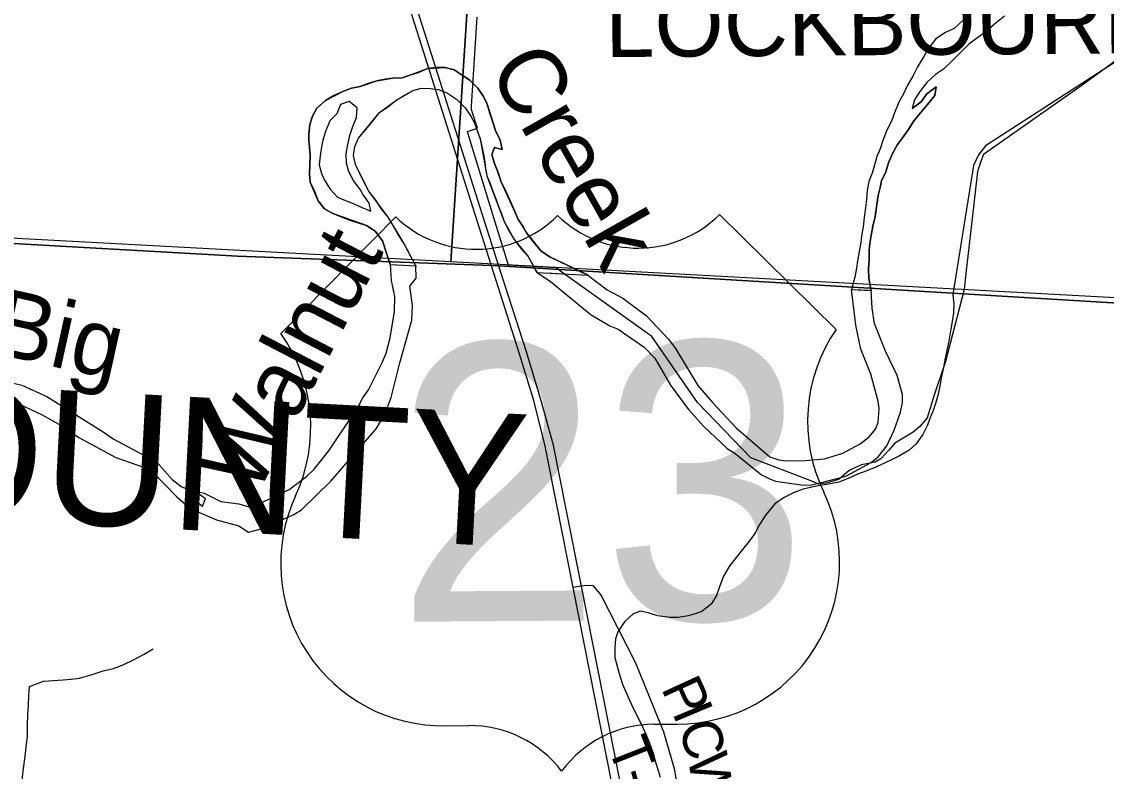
# Model space of a CAD drawing. Extents: x 114604 to 551442, y 316898 to 567001.
# Drawn here: x 204563 to 212720, y 325270 to 330905 of the extents above; entities that cross this region are included whole.
import ezdxf

# ---------------------------------------------------------------- set-up
doc = ezdxf.new("R2010")
doc.units = 0
for name, color, linetype in [('DV_X_County_Line', 7, 'Continuous'), ('GE_P_Alignment_1000_Cardinal_Points', 7, 'Continuous'), ('GE_P_Alignment_1000_Stations', 7, 'Continuous'), ('GE_P_Alignment_100_Distances', 7, 'Continuous'), ('GE_P_Alignment_100_Stations', 7, 'Continuous'), ('GE_P_Alignment_500_Cardinal_Points', 7, 'Continuous'), ('GE_P_Alignment_500_Distances', 7, 'Continuous'), ('PM_P_Cells', 7, 'Continuous'), ('PM_P_Crosswalk', 7, 'Continuous'), ('RD_P_GR_Rt', 7, 'Continuous'), ('RD_X_RR_1', 7, 'Continuous'), ('RS_Raster1', 7, 'Continuous'), ('SH_Named_Boundary', 7, 'Continuous'), ('SN_P_Signs', 7, 'Continuous')]:
    doc.layers.add(name, color=color, linetype=linetype)

msp = doc.modelspace()

# ---------------------------------------------------------------- linework, layer by layer
at = {"layer": 'DV_X_County_Line'}
for p, q in [((207334.4, 329079.6), (207527.5, 329069.2)), ((207334.4, 329079.6), (207531.1, 329069)), ((208437.8, 329020.3), (208823.2, 328999.7)), ((208512.5, 329016.3), (208716, 329005.4)), ((210805, 328893.3), (210952.6, 328885.4)), ((210826, 328892.2), (210930.2, 328886.6))]:
    msp.add_line(p, q, dxfattribs=at)
for points in [[(212783.2, 331557.8), (212717.5, 331521.3), (212651.9, 331480.8), (212582.2, 331440.3), (212512.4, 331421.9), (212460.5, 331415.5), (212394.6, 331409.1), (212320.8, 331392.7), (212268.9, 331384.3), (212201.2, 331349.8), (212135.5, 331311.4), (212073.9, 331254.9), (211996.3, 331196.3), (211926.8, 331139.8), (211851.2, 331083.3), (211783.6, 331034.8), (211708, 330968.2), (211642.4, 330913.7), (211574.9, 330855.3), (211511.1, 330824.8)], [(211953.9, 330947.7), (211880.3, 330887.2), (211816.7, 330830.7), (211751.1, 330784.2), (211689.4, 330739.8), (211623.9, 330673.3), (211560.4, 330610.8), (211494.8, 330548.3), (211435.1, 330507.9), (211371.5, 330449.4), (211318, 330381), (211278.4, 330318.6), (211258.9, 330252.4)], [(211511.1, 330824.8), (211437.5, 330776.3), (211384, 330705.9), (211348.4, 330643.5), (211300.9, 330567.1), (211265.4, 330496.8), (211223.9, 330428.5), (211194.3, 330364.2), (211158.7, 330299.9), (211127.2, 330219.6), (211105.6, 330157.3), (211070.1, 330089), (211038.5, 330012.7), (211019, 329948.5), (210993.3, 329892.3), (210973.8, 329820.1), (210958.1, 329765.9), (210934.5, 329703.6), (210922.9, 329639.5), (210917.3, 329571.4), (210909.7, 329505.2), (210900.2, 329433.1), (210890.6, 329362.9), (210879, 329296.7), (210873.3, 329244.6), (210861.8, 329178.5), (210850.2, 329108.3), (210840.5, 329052.2), (210829, 328984), (210804.8, 328892.8)], [(211511.1, 330824.8), (211437.5, 330776.3), (211384, 330705.9), (211348.4, 330643.5), (211300.9, 330567.1), (211265.4, 330496.8), (211223.9, 330428.5), (211194.3, 330364.2), (211158.7, 330299.9), (211127.2, 330219.6), (211105.6, 330157.3), (211070.1, 330089), (211038.5, 330012.7), (211019, 329948.5), (210993.3, 329892.3), (210973.8, 329820.1), (210958.1, 329765.9), (210934.5, 329703.6), (210922.9, 329639.5), (210917.3, 329571.4), (210909.7, 329505.2), (210900.2, 329433.1), (210890.6, 329362.9), (210879, 329296.7), (210873.3, 329244.6), (210861.8, 329178.5), (210850.2, 329108.3), (210840.5, 329052.2), (210829, 328984), (210805, 328893.3)], [(204501, 328188.8), (204563.3, 328171.8), (204752.6, 328088.8), (205176.7, 327823.1), (205249.6, 327768.2), (205580.3, 327593.2), (205694.4, 327462.8), (205761.2, 327411.7), (205823.6, 327386.7), (205935.9, 327360.5), (206060.9, 327298.4), (206194.8, 327279.6), (206270.7, 327257.2), (206330.5, 327273.5), (206573.6, 327388.6), (206704.9, 327485.3), (206762.6, 327541.6), (206873.8, 327680.4), (207091.9, 328003.8), (207129.5, 328078.1), (207171.2, 328138.4), (207276, 328349.3), (207303.7, 328413.5), (207335.1, 328529.9), (207366.1, 328726.4), (207369.6, 328838.7), (207345.1, 328960.9), (207336.1, 329079.5), (207275.6, 329258.4), (207221.2, 329330.2), (207155, 329373.8), (206902.8, 329464.4), (206840.6, 329498), (206792.3, 329557.8), (206733.5, 329699.7), (206727.2, 329761.7), (206732.4, 329897.9), (206721.4, 330062.1), (206731, 330132.2), (206750.6, 330194.5), (206782.2, 330254.7), (206847.7, 330313.2), (206979.2, 330380.1), (207043, 330406.6), (207108.8, 330419), (207234.4, 330461.8), (207352.1, 330480.6), (207424, 330483), (207615.4, 330554.3), (207747.2, 330561.1), (207815.2, 330543.5), (207933.5, 330466.2), (207993.8, 330406.5), (208036.2, 330342.6), (208062.5, 330284.7), (208127.6, 330086.8), (208162, 330014.9), (208176.4, 329944.9), (208118.3, 329958.6), (208098.7, 329906.4), (208119.1, 329840.4), (208169.9, 329698.5), (208297.4, 329418.9), (208359.9, 329317.2), (208470.6, 329179.7), (208534.8, 329138), (208820.6, 328999.5), (208966.8, 328888.6), (209084.9, 328826.9), (209263.2, 328695.3), (209427.8, 328519.5), (209480, 328449.5), (209649.1, 328171.5), (209757.5, 328041.7), (209936.1, 327851.9), (210188.7, 327634.3), (210256.7, 327612.5), (210310.6, 327604.7)], [(208823.2, 328999.7), (208534.8, 329138), (208470.6, 329179.7), (208410.2, 329253.4), (208359.9, 329317.2), (208331.6, 329369.1), (208297.4, 329418.9), (208264.9, 329496.8), (208234.6, 329564.7), (208202.2, 329636.6), (208169.9, 329698.5), (208145.4, 329770.5), (208119.1, 329840.4), (208098.7, 329906.4), (208118.3, 329958.6), (208176.4, 329944.9), (208162, 330014.9), (208127.6, 330086.8), (208105.2, 330150.8), (208084.8, 330218.7), (208062.5, 330284.7), (208036.2, 330342.6), (207993.8, 330406.5), (207933.5, 330466.2), (207867.4, 330507.8), (207815.2, 330543.5), (207747.2, 330561.1), (207683.3, 330560.8), (207615.4, 330554.3), (207547.7, 330523.9), (207481.9, 330503.4), (207424, 330483), (207352.1, 330480.6), (207300.2, 330474.3), (207234.4, 330461.8), (207168.6, 330441.4), (207108.8, 330419), (207043, 330406.6), (206979.2, 330380.1), (206911.5, 330349.7), (206847.7, 330313.2), (206782.2, 330254.7), (206750.6, 330194.5), (206731, 330132.2), (206721.4, 330062.1), (206723.7, 330012), (206728, 329962), (206732.4, 329897.9), (206728.8, 329825.8), (206727.2, 329761.7), (206733.5, 329699.7), (206763.9, 329631.7), (206792.3, 329557.8), (206840.6, 329498), (206902.8, 329464.4), (207022.9, 329417), (207155, 329373.8), (207221.2, 329330.2), (207275.6, 329258.4), (207334.4, 329079.6)], [(207334.4, 329079.6), (207275.6, 329258.4), (207221.2, 329330.2), (207155, 329373.8), (207022.9, 329417), (206902.8, 329464.4), (206840.6, 329498), (206792.3, 329557.8), (206763.9, 329631.7), (206733.5, 329699.7), (206727.2, 329761.7), (206728.8, 329825.8), (206732.4, 329897.9), (206728, 329962), (206723.7, 330012), (206721.4, 330062.1), (206731, 330132.2), (206750.6, 330194.5), (206782.2, 330254.7), (206847.7, 330313.2), (206911.5, 330349.7), (206979.2, 330380.1), (207043, 330406.6), (207108.8, 330419), (207168.6, 330441.4), (207234.4, 330461.8), (207300.2, 330474.3), (207352.1, 330480.6), (207424, 330483), (207481.9, 330503.4), (207547.7, 330523.9), (207615.4, 330554.3), (207683.3, 330560.8), (207747.2, 330561.1), (207815.2, 330543.5), (207867.4, 330507.8), (207933.5, 330466.2), (207993.8, 330406.5), (208036.2, 330342.6), (208062.5, 330284.7), (208084.8, 330218.7), (208105.2, 330150.8), (208127.6, 330086.8), (208162, 330014.9), (208176.4, 329944.9), (208118.3, 329958.6), (208098.7, 329906.4), (208119.1, 329840.4), (208145.4, 329770.5), (208169.9, 329698.5), (208202.2, 329636.6), (208234.6, 329564.7), (208264.9, 329496.8), (208297.4, 329418.9), (208331.6, 329369.1), (208359.9, 329317.2), (208410.2, 329253.4), (208470.6, 329179.7), (208534.8, 329138), (208822.4, 329000)], [(204503.3, 328050.5), (204716.9, 327949.8), (204860.1, 327869.9), (204993.5, 327779.9), (205271.8, 327630.1), (205478.9, 327557.4), (205547.5, 327522.5), (205728.5, 327333), (205803.5, 327270), (205864.1, 327231), (206029.2, 327161.5), (206196.4, 327114.8), (206267.6, 327066.8), (206373.3, 327095.3), (206608.4, 327200.4), (206666.2, 327234.6), (206886.8, 327449.9), (207228.4, 327844), (207293.8, 327954.5), (207341.2, 328080.9), (207405.9, 328341.7), (207498.2, 328660.8), (207501.7, 328773), (207483.1, 328917.3), (207530.7, 328977.6), (207526.7, 329069.3), (207437.5, 329241.4), (207318.4, 329436.9), (207173.4, 329630.3), (207074.4, 329831.9), (207058, 329899.9), (207067.5, 329968.1), (207095.1, 330030.4), (207253.8, 330221.6), (207377.1, 330312.5), (207506.5, 330387.4), (207566.3, 330405.8), (207634.3, 330402.2), (207698.2, 330394.6), (207766.3, 330369), (207832.5, 330323.3), (207898.8, 330257.7), (207941.1, 330195.8), (207969.4, 330145.9), (208010.1, 330026), (208061.7, 329745.9), (208191.6, 329402.3), (208266.3, 329268.5), (208371, 329139), (208438.7, 329018.7), (208541.2, 328953.2), (208845.9, 328701.8), (208986, 328620.1), (209050.1, 328594.3), (209244.4, 328458.7), (209324.6, 328374.8), (209443.4, 328172.8), (209578, 327988.9), (209694.4, 327861), (209868.9, 327697.3), (209929, 327659.4), (210127.4, 327499.8), (210181.5, 327470), (210233.5, 327452.1), (210425.3, 327422.8), (210495.2, 327421), (210626.3, 327452.7), (210760.5, 327488.1), (210951.7, 327591), (211003.4, 327633.3), (211068.9, 327715.7), (211124.3, 327834.2), (211171.6, 327970.7), (211187.2, 328042.9), (211186.9, 328103), (211148.3, 328245.2), (211059.6, 328427.3), (210976.8, 328635.4), (210958.3, 328751.6), (210952.8, 328884.2)], [(207527.5, 329069.2), (207469.8, 329177.5), (207437.5, 329241.4), (207393.1, 329305.2), (207356.8, 329371), (207318.4, 329436.9), (207266.1, 329500.7), (207225.8, 329564.5), (207173.4, 329630.3), (207135.1, 329702.1), (207106.7, 329764.1), (207074.4, 329831.9), (207058, 329899.9), (207067.5, 329968.1), (207095.1, 330030.4), (207148.7, 330092.8), (207200.3, 330155.2), (207253.8, 330221.6), (207317.5, 330266.1), (207377.1, 330312.5), (207440.8, 330353), (207506.5, 330387.4), (207566.3, 330405.8), (207634.3, 330402.2), (207698.2, 330394.6), (207766.3, 330369), (207832.5, 330323.3), (207898.8, 330257.7), (207941.1, 330195.8), (207969.4, 330145.9), (207991.8, 330080), (208010.1, 330026), (208026.5, 329958), (208036.8, 329906), (208045.1, 329850), (208051.4, 329795.9), (208061.7, 329745.9), (208086, 329690), (208108.4, 329624), (208128.6, 329574.1), (208146.9, 329524.1), (208169.2, 329468.2), (208191.6, 329402.3), (208228, 329330.4), (208266.3, 329268.5), (208318.7, 329198.8), (208371, 329139), (208437.8, 329020.3)], [(207527.4, 329069.4), (207469.8, 329177.5), (207437.5, 329241.4), (207393.1, 329305.2), (207356.8, 329371), (207318.4, 329436.9), (207266.1, 329500.7), (207225.8, 329564.5), (207173.4, 329630.3), (207135.1, 329702.1), (207106.7, 329764.1), (207074.4, 329831.9), (207058, 329899.9), (207067.5, 329968.1), (207095.1, 330030.4), (207148.7, 330092.8), (207200.3, 330155.2), (207253.8, 330221.6), (207317.5, 330266.1), (207377.1, 330312.5), (207440.8, 330353), (207506.5, 330387.4), (207566.3, 330405.8), (207634.3, 330402.2), (207698.2, 330394.6), (207766.3, 330369), (207832.5, 330323.3), (207898.8, 330257.7), (207941.1, 330195.8), (207969.4, 330145.9), (207991.8, 330080), (208010.1, 330026), (208026.5, 329958), (208036.8, 329906), (208045.1, 329850), (208051.4, 329795.9), (208061.7, 329745.9), (208086, 329690), (208108.4, 329624), (208128.6, 329574.1), (208146.9, 329524.1), (208169.2, 329468.2), (208191.6, 329402.3), (208228, 329330.4), (208266.3, 329268.5), (208318.7, 329198.8), (208371, 329139), (208438.7, 329018.7)], [(211258.9, 330252.4), (211328.5, 330302.9), (211370.1, 330363.3), (211439.7, 330415.8), (211430.1, 330349.6), (211374.5, 330283.2), (211325, 330222.8), (211273.4, 330160.4), (211233.8, 330094.1), (211186.3, 330031.7), (211150.6, 329981.4), (211113.1, 329915.1), (211081.5, 329844.8), (211061.9, 329776.5), (211028.4, 329710.2), (211018.7, 329660.1), (211005.1, 329597.9), (210997.4, 329547.8), (210989.7, 329493.7), (210982, 329441.6), (210964.5, 329367.4), (210952.9, 329299.2), (210941.3, 329237), (210935.6, 329186.9), (210936, 329118.8), (210932.5, 329044.7), (210934.9, 328974.7), (210952.8, 328884.2)], [(210952.6, 328885.4), (210934.9, 328974.7), (210932.5, 329044.7), (210936, 329118.8), (210935.6, 329186.9), (210941.3, 329237), (210952.9, 329299.2), (210964.5, 329367.4), (210982, 329441.6), (210989.7, 329493.7), (210997.4, 329547.8), (211005.1, 329597.9), (211018.7, 329660.1), (211028.4, 329710.2), (211061.9, 329776.5), (211081.5, 329844.8), (211113.1, 329915.1), (211150.6, 329981.4), (211186.3, 330031.7), (211233.8, 330094.1), (211273.4, 330160.4), (211325, 330222.8), (211374.5, 330283.2), (211430.1, 330349.6), (211439.7, 330415.8), (211370.1, 330363.3), (211328.5, 330302.9), (211258.9, 330252.4)], [(207025.6, 330306.3), (206959.8, 330281.9), (206934.2, 330213.6), (206880.6, 330159.2), (206847.1, 330080.9), (206827.6, 330014.7), (206817.9, 329964.5), (206808.3, 329896.4), (206800.7, 329828.2), (206817.1, 329764.3), (206841.3, 329714.3), (206883.7, 329646.5), (206938, 329586.8), (206998.1, 329561.1), (207068.1, 329533.5), (207128.2, 329505.8), (207188.3, 329480.2), (207176, 329540.2), (207127.6, 329610)], [(207127.6, 329610), (207109.4, 329643.9), (207059.1, 329711.7), (207022.8, 329775.6), (207006.4, 329841.5), (207002, 329911.6), (207015.5, 329981.8), (207031.1, 330050), (207052.7, 330118.2), (207082.2, 330184.5), (207085.8, 330256.6), (207025.6, 330306.3)], [(210984.5, 327841.7), (211004.2, 327891.9), (211011.7, 327998.1), (211005.5, 328052.2), (210948.6, 328254.5), (210873.8, 328444.6), (210837.1, 328622.9), (210804.8, 328893.3)], [(210310.6, 327604.7), (210456.4, 327605.3), (210600.1, 327619.8), (210737.7, 327660.4), (210869.1, 327733), (210936.8, 327785.4), (210984.5, 327841.7)], [(205875.8, 327367.5), (205860.9, 327307.1), (205899, 327280)], [(205899, 327280), (205921.5, 327264), (205944.6, 327318.6), (205875.8, 327367.5)]]:
    msp.add_lwpolyline(points, dxfattribs=at)
at = {"layer": 'GE_P_Alignment_1000_Cardinal_Points'}
msp.add_lwpolyline([(209555.2, 323536.5), (209530.8, 324244.2), (209527.8, 324688.8), (209519, 324991.1), (209494.6, 325161.3), (209472.3, 325287.4), (209391.7, 325563.6), (209181.3, 326082.9), (208921.7, 326595.2), (208864.5, 326663.1), (208811.2, 326666.2), (208774.1, 326661.3), (208711.6, 326652.8)], dxfattribs=at)
at = {"layer": 'GE_P_Alignment_1000_Stations'}
for points in [[(208096.4, 329069.6), (207988.5, 329407.6), (207355.6, 331404.2), (207213.2, 331853.1)], [(208152.2, 329067.6), (208044.4, 329405.6), (207410, 331406), (207331.2, 331655.8)], [(209474.3, 320951.3), (209529.2, 321527.9), (209539.7, 321845.3), (209535.4, 322122.1), (209524.6, 322334), (209492.3, 322632.6), (209455.8, 322883.6), (209380, 323275.7), (209002.5, 325181.7), (208711.6, 326652.8), (208587.9, 327272.7), (208500.2, 327714.4), (208414.1, 328056.8), (208302.6, 328424.3), (208096.4, 329069.6)], [(209536.3, 320954.6), (209591.7, 321536.5), (209602.2, 321853.9), (209597.8, 322130.7), (209587.1, 322342.5), (209554.8, 322641.1), (209518.2, 322892.2), (209442.4, 323284.3), (209065, 325190.2), (208774.1, 326661.3), (208656.4, 327253.5), (208561.5, 327721.8), (208469.9, 328054.7), (208358.4, 328422.2), (208152.2, 329067.6)]]:
    msp.add_lwpolyline(points, dxfattribs=at)
at = {"layer": 'GE_P_Alignment_100_Stations'}
msp.add_lwpolyline([(213086.6, 330827), (212520.8, 330416.6), (211795.4, 329905.9), (211780.1, 329861.2), (211751.6, 329778.3), (211711.5, 329424.6), (211664.7, 329012.5), (211651, 328891.7), (211509.7, 328351), (211424.3, 328090), (211372.6, 327927.5), (211318.9, 327861.9), (211268.6, 327820.5), (211129.6, 327736.5), (211081.7, 327680.6), (211025.6, 327618.6), (210982.4, 327594.7), (210878.3, 327573.6), (210839.2, 327555.9), (210786.5, 327532), (210710.4, 327465.9), (210626.6, 327438.6), (210558.3, 327427.5), (210506, 327451), (210047.7, 327625.7), (209644.6, 328042.9), (209302.8, 328539.3), (208616.9, 329026.6), (208595.5, 329044.2), (208582.3, 329055.6), (208354.8, 329067.8), (208223.6, 329074.3), (208124.1, 329398.8), (207933.5, 330020), (207914.8, 330080.7), (207937.3, 330087.9), (207990.9, 330104.9), (207954.5, 330219.2), (207945.9, 330246.5), (207947.1, 330269.9), (207988.5, 330940.6)], dxfattribs=at)
at = {"layer": 'GE_P_Alignment_500_Cardinal_Points'}
for p, q in [((207375.6, 329438.9), (206511.7, 328562.4)), ((210688.5, 328592.6), (209812.1, 329456.5)), ((207751.3, 325612.7), (207925.3, 325613.9)), ((209317.6, 325623.9), (209491.6, 325625.2))]:
    msp.add_line(p, q, dxfattribs=at)
for centre, radius, start, end in [((207980.2, 330064.7), 870.2, 225.98632, 314.84032), ((209198.5, 330073.5), 870.2, 225.98632, 314.84033), ((211691.5, 327901), 1218.3, 145.4124, 205.86621), ((205518.8, 327856.5), 1218.3, 334.96044, 35.41424), ((209496.4, 326843.5), 1218.3, 269.77507, 25.58141), ((207728.9, 326830.7), 1218.3, 155.24523, 271.05157), ((207931.6, 324743.7), 870.2, 37.28322, 90.41332), ((209323.9, 324753.8), 870.2, 90.41332, 143.54342)]:
    msp.add_arc(centre, radius, start, end, dxfattribs=at)
at = {"layer": 'GE_P_Alignment_500_Distances'}
for points in [[(224148.5, 334332.4), (223790.5, 328228.4), (218560.3, 328475.9), (218545.2, 328479.5), (213224.9, 328764.7), (208151.1, 329070.4), (208095.2, 329072.5), (206186.9, 329142.4), (202769.6, 329336.1)], [(202769.6, 329336.1), (206186.9, 329142.4), (208095.2, 329072.5), (208151.1, 329070.4), (213224.9, 328764.7), (218545.2, 328479.5), (218560.3, 328475.9), (223790.5, 328228.4), (223642.6, 325524.9), (223490.1, 322916.8), (223194.7, 317643.4)]]:
    msp.add_lwpolyline(points, dxfattribs=at)
at = {"layer": 'PM_P_Cells'}
for points in [[(215624.3, 331954), (214466.5, 331676.6), (214382.1, 331633.4), (211812, 329973), (211759.3, 329905.4), (211722.6, 329823.6), (211565.1, 328853.7)], [(211565.4, 328852.5), (211573.2, 328783.9), (211571.5, 328715.8), (211563.7, 328665.6), (211550.1, 328593.4), (211536.5, 328503.2), (211522.8, 328447), (211509.2, 328374.8), (211495.5, 328304.6), (211481.8, 328238.4), (211468.2, 328168.2), (211454.5, 328104), (211436.8, 328035.8), (211419.1, 327981.6), (211393.5, 327921.4), (211375.7, 327871.2), (211340.1, 327800.9), (211288.5, 327728.6), (211238.8, 327684.3), (211165.1, 327641.9), (211109.3, 327613.7), (211057.5, 327589.4), (210987.8, 327557.1), (210918, 327528.8), (210850.2, 327502.5), (210778.5, 327470.2), (210708.7, 327443.8), (210646.9, 327431.6), (210569.1, 327417.3), (210505.3, 327405), (210439.4, 327390.7), (210371.6, 327366.4), (210297.9, 327328.1), (210228.3, 327281.7), (210160.8, 327197.3), (210107.2, 327116.9), (210081.5, 327064.7), (210035.9, 327002.4), (209984.3, 326938.1), (209889, 326817.5), (209841.4, 326737.2), (209813.8, 326664.9), (209788.2, 326590.7), (209748.5, 326526.4), (209678.9, 326472), (209627.1, 326453.8), (209575.2, 326437.6), (209501.4, 326427.3), (209437.5, 326427), (209347.6, 326438.7), (209275.6, 326460.5), (209215.6, 326474.3), (209159.8, 326450.1), (209096.2, 326393.7), (209046.6, 326317.4), (209028.9, 326265.2), (209023.2, 326197.1), (209023.6, 326124.9), (209043.9, 326050.8), (209064.2, 325980.8), (209082.4, 325924.7), (209106.6, 325866.7), (209134.9, 325804.7), (209163.2, 325738.6), (209201.4, 325666.6), (209231.7, 325604.6), (209255.9, 325548.6), (209284.2, 325480.5), (209314.5, 325398.5), (209330.7, 325338.4), (209351, 325276.4), (209365.2, 325226.3)], [(204561, 325141.4), (204566.1, 325197.6), (204571.2, 325251.8), (204592.7, 325404.6), (204599.5, 325476.9), (204606.6, 325531.2), (204607.2, 325615.4), (204609.9, 325695.7), (204614.7, 325766), (204617.6, 325836.2), (204620.4, 325908.4), (204725.7, 325946.3), (204801.6, 325953.6), (204875.5, 325956.9), (204935.3, 325961.9), (204997.2, 325970.9), (205100.6, 326000.7), (205176.2, 326024.1), (205253.9, 326043.4), (205325.4, 326070.7), (205402.7, 326108.1), (205484, 326149.6), (205551.3, 326190.8)]]:
    msp.add_lwpolyline(points, dxfattribs=at)
at = {"layer": 'RS_Raster1'}
for points in [[(250996.7, 326463.7), (247583.3, 326697.4), (242306.7, 327038.9), (239654.8, 327214.4), (237015.1, 327375.4), (235162, 327503.5), (234341.9, 327550.6), (226717.6, 328003.9), (223790.5, 328228.4), (218560.3, 328475.9), (218545.2, 328479.5), (213224.9, 328764.7), (208151.1, 329070.4), (208095.2, 329072.5), (206186.9, 329142.4), (202769.6, 329336.1)], [(202769.6, 329336.1), (206186.9, 329142.4), (208095.2, 329072.5), (208151.1, 329070.4), (213224.9, 328764.7), (218545.2, 328479.5), (218560.3, 328475.9), (223790.5, 328228.4), (226717.6, 328003.9), (234341.9, 327550.6), (235162, 327503.5), (237015.1, 327375.4), (239654.8, 327214.4), (242306.7, 327038.9), (247583.3, 326697.4), (250996.7, 326463.7)]]:
    msp.add_lwpolyline(points, dxfattribs=at)
at = {"layer": 'SN_P_Signs'}
for points in [[(202949.2, 334626.4), (208132.8, 334409.4), (207789.5, 329099.8), (202938, 329360.9), (202888.4, 329455.9), (202854.3, 329515.8), (202804.2, 329591.8), (202686, 329773.7)], [(208132.8, 334409.4), (213546, 334098.4), (213252.7, 328805.6), (207789.5, 329099.8)]]:
    msp.add_lwpolyline(points, close=True, dxfattribs=at)

# ---------------------------------------------------------------- texts
at = {"layer": 'GE_P_Alignment_100_Distances'}
msp.add_text('PICKAWAY COUNTY', height=1000.08, rotation=356.99519, dxfattribs=at).set_placement((195279.2, 327637.7))
at = {"layer": 'GE_P_Alignment_500_Cardinal_Points'}
msp.add_text('23', height=2088.46, rotation=0.41332, dxfattribs=at).set_placement((207375.8, 326393.1))
at = {"layer": 'PM_P_Crosswalk'}
for s, rotation, p in [('P', 294.57024, (209369.3, 325895)), ('I', 292.67714, (209452.5, 325713.3)), ('C', 287.47446, (209497.5, 325606.4)), ('T', 291.49465, (208966.2, 325456.8)), ('W', 280.3032, (209569.1, 325381)), ('-', 285.30612, (209045.6, 325256.5))]:
    msp.add_text(s, height=300, rotation=rotation, dxfattribs=at).set_placement(p)
at = {"layer": 'RD_P_GR_Rt'}
for s, height, rotation, p in [('Creek', 500.14, 299.51841, (208065.1, 330554.9)), ('Walnut', 500.12, 62.53237, (206328.1, 327331)), ('Big', 500.02, 347.52627, (204321, 328417.9))]:
    msp.add_text(s, height=height, rotation=rotation, dxfattribs=at).set_placement(p)
at = {"layer": 'RD_X_RR_1'}
for s, rotation, p in [('0', 0.41332, (208608, 327430.8)), ('/', 0.41332, (208608.1, 327430.8)), ('23', 0.41333, (208403.1, 327222.3))]:
    msp.add_text(s, height=1, rotation=rotation, dxfattribs=at).set_placement(p)
at = {"layer": 'SH_Named_Boundary'}
msp.add_text('LOCKBOURNE', height=500.04, rotation=0.41336, dxfattribs=at).set_placement((208952.3, 330639.1))

doc.saveas('drawing.dxf')
